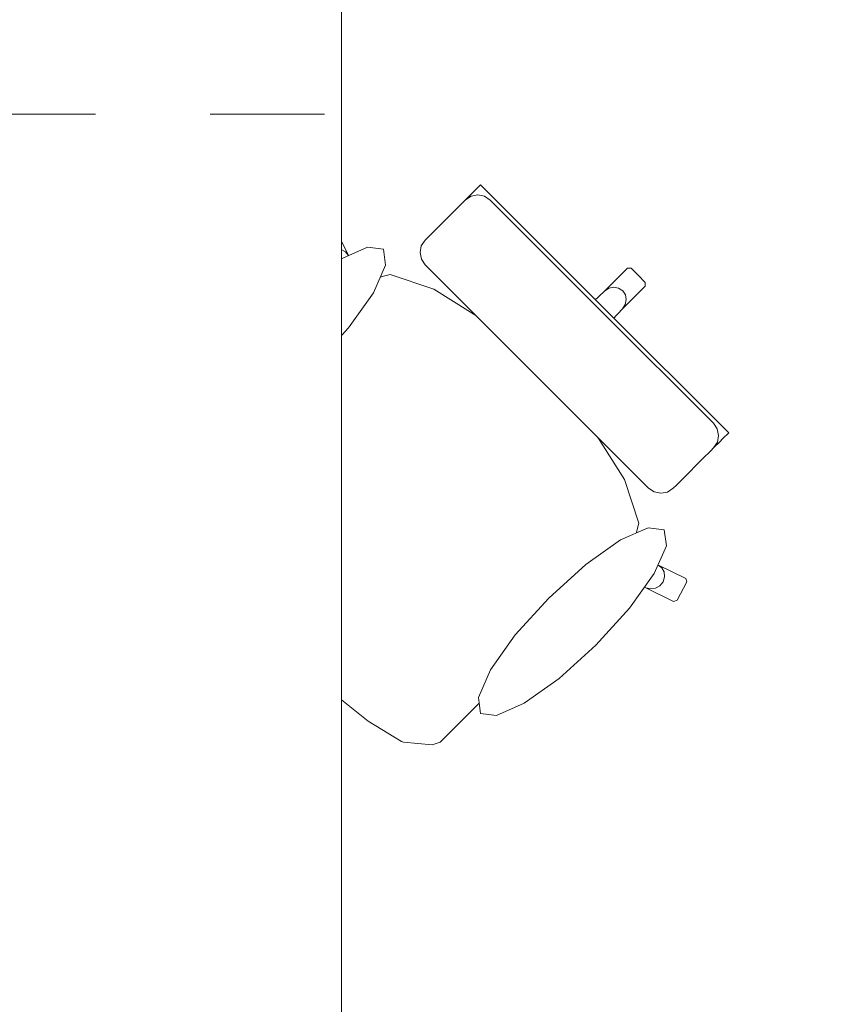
# Model space of a CAD drawing. Header units: metres. Extents: x -3.6 to 90.7, y -11.1 to 18.
# Tile 502 of 656: x 40.7 to 41.4, y 11.5 to 12.4. Entities that reach past the tile are written whole.
import ezdxf

# ---------------------------------------------------------------- set-up
doc = ezdxf.new("R2010")
doc.units = ezdxf.units.M
doc.header["$MEASUREMENT"] = 0
doc.linetypes.add('Strichlinie eng', pattern=[0.115, 0.075, -0.04])
doc.linetypes.add('Wipeout_Contour', pattern=[1, 0, -1])
doc.layers.add('152 - Bemaßung_ Beschriftung.Ausbau', color=7, linetype='Continuous')
doc.layers.add('701 - Einrichtung.Möbel', color=7, linetype='Continuous')
doc.styles.add('ERSTELLTER_STIL_2', font='txt')
doc.dimstyles.new('ERSTELLTER_STIL__3', dxfattribs={"dimtxt": 0.1, "dimasz": 0.0532, "dimexe": 0.18, "dimexo": 0.0625, "dimgap": 0, "dimtad": 1, "dimtih": 1, "dimtoh": 1, "dimzin": 0, "dimdsep": 46, "dimtxsty": 'ERSTELLTER_STIL_2', "dimblk": 'ARROWHEAD_2', "dimblk1": 'ARROWHEAD_2', "dimblk2": 'ARROWHEAD_2', "dimcen": 0.09, "dimse1": 1, "dimse2": 1, "dimclrd": 7, "dimclre": 7, "dimclrt": 7, "dimazin": 0, "dimtfac": 1, "dimtdec": 4, "dimtmove": 0, "dimatfit": 3, "dimfxl": 1, "dimtolj": 1, "dimtzin": 0, "dimarcsym": 0})

# ---------------------------------------------------------------- blocks, each defined once
blk = doc.blocks.new('*D272')
at = {"layer": '152 - Bemaßung_ Beschriftung.Ausbau', "color": 7, "linetype": 'Continuous', "lineweight": 5}
for p, q in [((40.18997, 15.3025), (40.18997, 15.4075)), ((43.66997, 15.3025), (43.66997, 15.4075)), ((40.21018, 15.39), (40.16977, 15.32)), ((43.69018, 15.39), (43.64977, 15.32)), ((40.18997, 15.355), (43.66997, 15.355))]:
    blk.add_line(p, q, dxfattribs=at)
at = {"layer": '152 - Bemaßung_ Beschriftung.Ausbau', "color": 7, "lineweight": 5, "char_height": 0.1, "attachment_point": 7, "style": 'ERSTELLTER_STIL_2'}
for s, insert in [('\\A1;{\\pql;\\fArial|b0|i0|c0|p38;3,48}', (41.72106, 15.375)), ('\\A1;{\\pql;\\fArial|b0|i0|c0|p38;14}', (43.49797, 15.375))]:
    blk.add_mtext(s, dxfattribs=dict(at, insert=insert))
blk = doc.blocks.new('ARROWHEAD_2')
at = {"color": 0, "linetype": 'Continuous', "lineweight": 0}
for p, q in [((-0.378, -0.655), (0.378, 0.655)), ((0, 0), (-1, 0))]:
    blk.add_line(p, q, dxfattribs=at)

msp = doc.modelspace()

# ---------------------------------------------------------------- wipeouts: each hides what was drawn before it
at = {"color": 254, "linetype": 'Wipeout_Contour', "lineweight": 0, "ltscale": 1237.732106}
msp.add_wipeout([(41.11227, 11.77694), (41.22505, 11.88972), (41.25577, 11.87592), (41.28009, 11.86389), (41.28312, 11.86493), (41.29156, 11.88103), (41.29065, 11.88402), (41.26632, 11.89605), (41.24357, 11.90836), (41.2497, 11.93228), (41.23701, 11.97061), (41.20741, 12.01736), (41.18949, 12.03785), (41.21036, 12.05872), (41.2265, 12.07486), (41.20934, 12.09201), (41.23531, 12.11982), (41.25521, 12.13972), (41.25527, 12.14288), (41.24907, 12.14908), (40.93088, 11.83088), (40.97329, 11.79114), (40.97389, 11.79065), (41.01302, 11.75922), (41.04237, 11.74141), (41.04394, 11.74079), (41.0691, 11.73844), (41.07608, 11.74075), (41.09281, 11.75749)], dxfattribs=at).dxf.layer = '701 - Einrichtung.Möbel'

# ---------------------------------------------------------------- next in the draw order: linework, layer by layer
at = {"layer": '701 - Einrichtung.Möbel', "color": 7, "linetype": 'Continuous', "lineweight": 5}
for p, q in [((41.25521, 12.13972), (41.25527, 12.14288)), ((41.2697, 11.89342), (41.26632, 11.89605)), ((41.29065, 11.88402), (41.26632, 11.89605)), ((41.27175, 11.88965), (41.2697, 11.89342)), ((41.27091, 11.88111), (41.27218, 11.88533)), ((41.27218, 11.88533), (41.27175, 11.88965)), ((41.29156, 11.88103), (41.29065, 11.88402)), ((41.25577, 11.87592), (41.25994, 11.87482)), ((41.25577, 11.87592), (41.28009, 11.86389)), ((41.25994, 11.87482), (41.26429, 11.87542)), ((41.26429, 11.87542), (41.26814, 11.87763)), ((41.26814, 11.87763), (41.27091, 11.88111)), ((41.28312, 11.86493), (41.29156, 11.88103)), ((41.28009, 11.86389), (41.28312, 11.86493)), ((40.97329, 11.79114), (40.97389, 11.79065)), ((40.97389, 11.79065), (41.01302, 11.75922)), ((41.09281, 11.75749), (41.11227, 11.77694)), ((41.01302, 11.75922), (41.04237, 11.74141)), ((41.07608, 11.74075), (41.09281, 11.75749)), ((41.04237, 11.74141), (41.04394, 11.74079)), ((41.04394, 11.74079), (41.0691, 11.73844)), ((41.0691, 11.73844), (41.07608, 11.74075))]:
    msp.add_line(p, q, dxfattribs=at)

# ---------------------------------------------------------------- next in the draw order: wipeouts: each hides what was drawn before it
at = {"color": 254, "linetype": 'Wipeout_Contour', "lineweight": 0, "ltscale": 1243.372659}
msp.add_wipeout([(40.87694, 12.01228), (40.85748, 11.99282), (40.84074, 11.97608), (40.83843, 11.96911), (40.84078, 11.94394), (40.8414, 11.94237), (40.85921, 11.91303), (40.89064, 11.87389), (40.89114, 11.87329), (40.93088, 11.83088), (41.24907, 12.14908), (41.24288, 12.15528), (41.23971, 12.15522), (41.21981, 12.13532), (41.192, 12.10935), (41.17485, 12.1265), (41.15871, 12.11037), (41.13784, 12.08949), (41.11735, 12.10741), (41.07061, 12.13702), (41.03227, 12.1497), (41.00836, 12.14357), (40.99604, 12.16633), (40.98402, 12.19065), (40.98103, 12.19157), (40.96492, 12.18313), (40.96388, 12.1801), (40.97591, 12.15577), (40.98971, 12.12505)], dxfattribs=at).dxf.layer = '701 - Einrichtung.Möbel'

# ---------------------------------------------------------------- next in the draw order: linework, layer by layer
at = {"layer": '701 - Einrichtung.Möbel', "color": 7, "linetype": 'Continuous', "lineweight": 5}
for p, q in [((40.96492, 12.18313), (40.98103, 12.19157)), ((40.98103, 12.19157), (40.98402, 12.19065)), ((40.98402, 12.19065), (40.99604, 12.16633)), ((40.96388, 12.1801), (40.96492, 12.18313)), ((40.97591, 12.15577), (40.96388, 12.1801)), ((40.97541, 12.16429), (40.97762, 12.16814)), ((40.97762, 12.16814), (40.9811, 12.17091)), ((40.9811, 12.17091), (40.98532, 12.17218)), ((40.98532, 12.17218), (40.98964, 12.17176)), ((40.98964, 12.17176), (40.99341, 12.1697)), ((40.99341, 12.1697), (40.99604, 12.16633)), ((40.99604, 12.16633), (41.00836, 12.14357)), ((40.97481, 12.15995), (40.97541, 12.16429)), ((40.97591, 12.15577), (40.97481, 12.15995)), ((40.98971, 12.12505), (40.97591, 12.15577)), ((41.00836, 12.14357), (41.03227, 12.1497)), ((41.03227, 12.1497), (41.07061, 12.13702)), ((41.21981, 12.13532), (41.23971, 12.15522)), ((41.23971, 12.15522), (41.24288, 12.15528)), ((41.24288, 12.15528), (41.24907, 12.14908)), ((41.25527, 12.14288), (41.24907, 12.14908)), ((41.00819, 12.14353), (40.98971, 12.12505)), ((41.00819, 12.14353), (41.00836, 12.14357)), ((41.07061, 12.13702), (41.11735, 12.10741)), ((41.192, 12.10935), (41.21981, 12.13532)), ((41.21981, 12.13532), (41.22349, 12.13781)), ((41.22349, 12.13781), (41.22779, 12.13875)), ((41.22779, 12.13875), (41.23205, 12.13799)), ((41.23205, 12.13799), (41.23563, 12.13564)), ((41.23531, 12.11982), (41.25521, 12.13972)), ((41.23798, 12.13206), (41.23563, 12.13564)), ((41.23874, 12.1278), (41.23798, 12.13206)), ((40.87694, 12.01228), (40.98971, 12.12505)), ((41.15871, 12.11037), (41.17485, 12.1265)), ((41.17485, 12.1265), (41.192, 12.10935)), ((41.23531, 12.11982), (41.23781, 12.1235)), ((41.23781, 12.1235), (41.23874, 12.1278)), ((41.20934, 12.09201), (41.23531, 12.11982)), ((41.11735, 12.10741), (41.13784, 12.08949)), ((41.13784, 12.08949), (41.15871, 12.11037)), ((41.192, 12.10935), (41.20067, 12.10068)), ((41.20934, 12.09201), (41.20067, 12.10068)), ((41.13784, 12.08949), (41.16539, 12.06539)), ((41.2265, 12.07486), (41.20934, 12.09201)), ((41.21036, 12.05872), (41.2265, 12.07486)), ((41.18949, 12.03785), (41.16539, 12.06539)), ((41.18949, 12.03785), (41.21036, 12.05872)), ((41.20741, 12.01736), (41.18949, 12.03785)), ((40.85748, 11.99282), (40.87694, 12.01228)), ((41.23701, 11.97061), (41.20741, 12.01736)), ((40.84074, 11.97608), (40.85748, 11.99282)), ((40.83843, 11.96911), (40.84074, 11.97608)), ((40.84078, 11.94394), (40.83843, 11.96911)), ((41.2497, 11.93228), (41.23701, 11.97061)), ((40.8414, 11.94237), (40.84078, 11.94394)), ((40.85921, 11.91303), (40.8414, 11.94237)), ((41.24357, 11.90836), (41.2497, 11.93228)), ((40.89064, 11.87389), (40.85921, 11.91303)), ((41.24352, 11.9082), (41.22505, 11.88972)), ((41.24352, 11.9082), (41.24357, 11.90836)), ((41.26632, 11.89605), (41.24357, 11.90836)), ((41.11227, 11.77694), (41.22505, 11.88972)), ((41.22505, 11.88972), (41.25577, 11.87592)), ((40.89114, 11.87329), (40.89064, 11.87389)), ((40.93088, 11.83088), (40.89114, 11.87329)), ((40.93088, 11.83088), (40.97329, 11.79114))]:
    msp.add_line(p, q, dxfattribs=at)

# ---------------------------------------------------------------- next in the draw order: wipeouts: each hides what was drawn before it
at = {"color": 254, "linetype": 'Wipeout_Contour', "lineweight": 0, "ltscale": 683.149356}
msp.add_wipeout([(40.92559, 12.11224), (40.89641, 12.07991), (40.87481, 12.04936), (40.86409, 12.02524), (40.86588, 12.01122), (40.87991, 12.00943), (40.90403, 12.02015), (40.93458, 12.04174), (40.96691, 12.07092), (40.99609, 12.10325), (41.01768, 12.1338), (41.0284, 12.15792), (41.02661, 12.17194), (41.01259, 12.17373), (40.98846, 12.16301), (40.95791, 12.14142)], dxfattribs=at).dxf.layer = '701 - Einrichtung.Möbel'
at = {"color": 254, "linetype": 'Wipeout_Contour', "lineweight": 0, "ltscale": 640.620646}
msp.add_wipeout([(41.25819, 11.96297), (41.26316, 11.95964), (41.26901, 11.95846), (41.27486, 11.9596), (41.27981, 11.96289), (41.28223, 11.96532), (41.28802, 11.97111), (41.3054, 11.98849), (41.31253, 11.99562), (41.315, 11.99809), (41.32051, 12.0036), (41.32292, 12.00601), (41.3282, 12.01128), (41.21974, 12.11974), (41.16058, 12.06058)], dxfattribs=at).dxf.layer = '701 - Einrichtung.Möbel'
at = {"color": 254, "linetype": 'Wipeout_Contour', "lineweight": 0, "ltscale": 685.819205}
msp.add_wipeout([(41.21223, 11.82559), (41.24141, 11.85792), (41.26301, 11.88847), (41.27373, 11.91259), (41.27194, 11.92662), (41.25791, 11.92841), (41.23379, 11.91769), (41.20324, 11.89609), (41.17091, 11.86691), (41.14173, 11.83459), (41.12014, 11.80404), (41.10942, 11.77991), (41.11121, 11.76589), (41.12523, 11.7641), (41.14936, 11.77482), (41.17991, 11.79641)], dxfattribs=at).dxf.layer = '701 - Einrichtung.Möbel'

# ---------------------------------------------------------------- next in the draw order: linework, layer by layer
at = {"layer": '701 - Einrichtung.Möbel', "color": 7, "linetype": 'Continuous', "lineweight": 5}
for p, q in [((41.31491, 12.01968), (41.31824, 12.01472)), ((41.31824, 12.01472), (41.31943, 12.00887)), ((41.32292, 12.00601), (41.3282, 12.01128)), ((41.315, 11.99809), (41.32051, 12.0036)), ((41.3183, 12.00304), (41.31502, 11.99811)), ((41.31943, 12.00887), (41.3183, 12.00304)), ((41.32051, 12.0036), (41.32292, 12.00601)), ((41.3054, 11.98849), (41.31253, 11.99562)), ((41.31253, 11.99562), (41.315, 11.99809)), ((41.28802, 11.97111), (41.3054, 11.98849)), ((41.28223, 11.96532), (41.28802, 11.97111)), ((41.25819, 11.96297), (41.26316, 11.95964)), ((41.26316, 11.95964), (41.26901, 11.95846)), ((41.26901, 11.95846), (41.27486, 11.9596)), ((41.27486, 11.9596), (41.27981, 11.96289)), ((41.27981, 11.96289), (41.28223, 11.96532))]:
    msp.add_line(p, q, dxfattribs=at)
at = {"layer": '701 - Einrichtung.Möbel', "color": 7, "linetype": 'Continuous', "lineweight": 5, "flags": 128}
for points in [[(40.92559, 12.11224), (40.95791, 12.14142), (40.98846, 12.16301), (41.01259, 12.17373), (41.02661, 12.17194), (41.0284, 12.15792), (41.01768, 12.1338), (40.99609, 12.10325), (40.96691, 12.07092), (40.93458, 12.04174), (40.90403, 12.02015), (40.87991, 12.00943), (40.86588, 12.01122), (40.86409, 12.02524), (40.87481, 12.04936), (40.89641, 12.07991)], [(41.21223, 11.82559), (41.24141, 11.85792), (41.26301, 11.88847), (41.27373, 11.91259), (41.27194, 11.92662), (41.25791, 11.92841), (41.23379, 11.91769), (41.20324, 11.89609), (41.17091, 11.86691), (41.14173, 11.83459), (41.12014, 11.80404), (41.10942, 11.77991), (41.11121, 11.76589), (41.12523, 11.7641), (41.14936, 11.77482), (41.17991, 11.79641)]]:
    msp.add_lwpolyline(points, close=True, dxfattribs=at)

# ---------------------------------------------------------------- next in the draw order: wipeouts: each hides what was drawn before it
at = {"color": 254, "linetype": 'Wipeout_Contour', "lineweight": 0, "ltscale": 647.788677}
msp.add_wipeout([(41.06296, 12.1582), (41.16058, 12.06058), (41.21974, 12.11974), (41.11128, 12.2282), (41.106, 12.22293), (41.10359, 12.22052), (41.09808, 12.21501), (41.09561, 12.21254), (41.08848, 12.20541), (41.0711, 12.18803), (41.06531, 12.18224), (41.06289, 12.17981), (41.05959, 12.17487), (41.05845, 12.16902), (41.05963, 12.16317)], dxfattribs=at).dxf.layer = '701 - Einrichtung.Möbel'

# ---------------------------------------------------------------- next in the draw order: linework, layer by layer
at = {"layer": '701 - Einrichtung.Möbel', "color": 7, "linetype": 'Continuous', "lineweight": 5}
for p, q in [((41.106, 12.22293), (41.11128, 12.2282)), ((41.11128, 12.2282), (41.21974, 12.11974)), ((41.09808, 12.21501), (41.10359, 12.22052)), ((41.10303, 12.21831), (41.0981, 12.21503)), ((41.10887, 12.21944), (41.10303, 12.21831)), ((41.10359, 12.22052), (41.106, 12.22293)), ((41.11471, 12.21825), (41.10887, 12.21944)), ((41.11968, 12.21491), (41.11471, 12.21825)), ((41.08848, 12.20541), (41.09561, 12.21254)), ((41.09561, 12.21254), (41.09808, 12.21501)), ((41.21729, 12.1173), (41.11968, 12.21491)), ((41.0711, 12.18803), (41.08848, 12.20541)), ((41.06531, 12.18224), (41.0711, 12.18803)), ((41.05845, 12.16902), (41.05959, 12.17487)), ((41.05959, 12.17487), (41.06289, 12.17981)), ((41.06289, 12.17981), (41.06531, 12.18224)), ((41.05963, 12.16317), (41.05845, 12.16902)), ((41.06296, 12.1582), (41.05963, 12.16317)), ((41.16058, 12.06058), (41.06296, 12.1582)), ((41.21729, 12.1173), (41.31491, 12.01968)), ((41.3282, 12.01128), (41.21974, 12.11974)), ((41.16058, 12.06058), (41.25819, 11.96297))]:
    msp.add_line(p, q, dxfattribs=at)

# ---------------------------------------------------------------- next in the draw order: wipeouts: each hides what was drawn before it
at = {"color": 254, "linetype": 'Wipeout_Contour', "lineweight": 0, "ltscale": 257.06156}
msp.add_wipeout([(40.18997, 10.68998), (42.38997, 10.68998), (42.38997, 11.48998), (40.98997, 11.48998), (40.98997, 12.68998), (40.18997, 12.68998)], dxfattribs=at).dxf.layer = '701 - Einrichtung.Möbel'

# ---------------------------------------------------------------- next in the draw order: linework, layer by layer
at = {"layer": '701 - Einrichtung.Möbel', "color": 7, "linetype": 'Strichlinie eng', "lineweight": 5}
for p, q in [((40.97497, 12.68998), (40.97497, 12.28998)), ((40.97497, 12.28998), (40.18997, 12.28998))]:
    msp.add_line(p, q, dxfattribs=at)
at = {"layer": '701 - Einrichtung.Möbel', "color": 7, "linetype": 'Continuous', "lineweight": 5, "flags": 128}
msp.add_lwpolyline([(40.18997, 10.68998), (40.18997, 12.68998), (40.98997, 12.68998), (40.98997, 11.48998), (42.38997, 11.48998), (42.38997, 10.68998)], close=True, dxfattribs=at)

# ---------------------------------------------------------------- next in the draw order: dimensions: what is measured, and where the dimension line sits
at = {"layer": '152 - Bemaßung_ Beschriftung.Ausbau', "color": 7, "linetype": 'Continuous', "lineweight": 5}
dim = msp.add_linear_dim(base=(43.66997, 15.355), p1=(40.18997, 10.73749), p2=(43.66997, 10.62024), dimstyle='ERSTELLTER_STIL__3', dxfattribs=at)
dim.commit()
dim.dimension.update_dxf_attribs({"geometry": '*D272', "text_midpoint": (41.85094, 15.425), "dimtype": 160})

doc.saveas('drawing.dxf')
